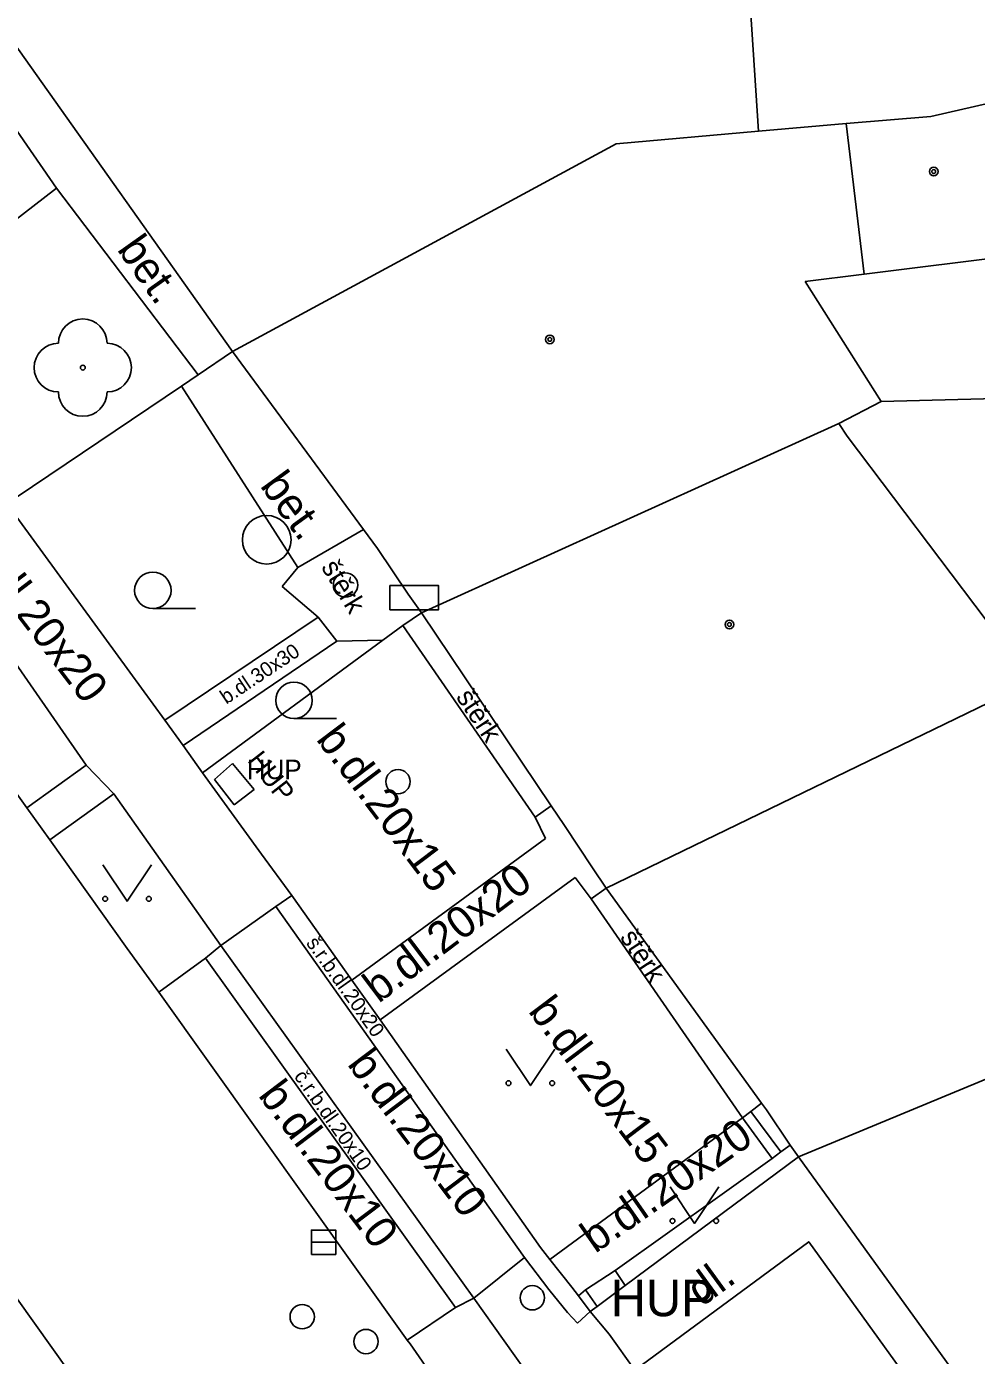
# Model space of a CAD drawing. Extents: x -595546 to -593986, y -1160845 to -1159202.
# Drawn here: x -595305.12 to -595285.59, y -1160447.61 to -1160420.29 of the extents above; entities that cross this region are included whole.
import ezdxf

# ---------------------------------------------------------------- set-up
doc = ezdxf.new("R2010")
doc.units = 0
for name, color, linetype in [('Level 22', 7, 'Continuous'), ('Level 24', 7, 'Continuous'), ('Level 27', 7, 'Continuous'), ('Level 28', 7, 'Continuous'), ('Level 31', 7, 'Continuous'), ('Level 36', 7, 'Continuous'), ('Level 39', 7, 'Continuous'), ('plynovod - povrch.  znaky - PRIS skut. velikost', 7, 'Continuous'), ('TM - budovy zdene_ betonove - VP', 7, 'Continuous'), ('TM - chodniky - VP', 7, 'Continuous'), ('TM - komunikace - VP', 7, 'Continuous'), ('TM - letecke snimky - pomocna linie', 7, 'Continuous'), ('TM - plot dreveny - VP', 7, 'Continuous'), ('TM - plot zdeny_ ohradni zed - VP', 7, 'Continuous'), ('TM - popis objektu', 7, 'Continuous'), ('TM - popis povrchu', 7, 'Continuous'), ('TM - rozhrani mezi zpev. plochami mezi sebou - VP', 7, 'Continuous'), ('TM - rozhrani ploch obecne - VP', 7, 'Continuous'), ('TM - schody - VP', 7, 'Continuous'), ('TM - vjezd na pozemek', 7, 'Continuous'), ('TM - vstup do budovy - zdene_ betonove', 7, 'Continuous')]:
    doc.layers.add(name, color=color, linetype=linetype)

msp = doc.modelspace()

# ---------------------------------------------------------------- linework, layer by layer
at = {"layer": 'Level 22'}
msp.add_circle((-595303.96, -1160427.3), 0.05, dxfattribs=at)
for centre, start, end in [((-595303.96, -1160426.8), 0, 180), ((-595304.46, -1160427.3), 90, 270), ((-595303.46, -1160427.3), 270, 90), ((-595303.96, -1160427.8), 180, 0)]:
    msp.add_arc(centre, 0.5, start, end, dxfattribs=at)
at = {"layer": 'Level 24'}
msp.add_lwpolyline([(-595297.648, -1160432.279), (-595296.648, -1160432.279), (-595296.648, -1160431.779), (-595297.648, -1160431.779)], close=True, dxfattribs=at)
at = {"layer": 'Level 27'}
msp.add_line((-595299.26, -1160445.28), (-595298.76, -1160445.28), dxfattribs=at)
msp.add_lwpolyline([(-595299.26, -1160445.53), (-595298.76, -1160445.53), (-595298.76, -1160445.03), (-595299.26, -1160445.03)], close=True, dxfattribs=at)
msp.add_circle((-595300.18, -1160430.84), 0.5, dxfattribs=at)
at = {"layer": 'Level 28'}
for centre in [(-595298.56, -1160431.77), (-595297.48, -1160435.81), (-595299.45, -1160446.81), (-595298.14, -1160447.32)]:
    msp.add_circle(centre, 0.25, dxfattribs=at)
at = {"layer": 'Level 31'}
msp.add_circle((-595294.72, -1160446.42), 0.25, dxfattribs=at)
at = {"layer": 'Level 36'}
for p, q in [((-595302.52, -1160432.255), (-595301.645, -1160432.255)), ((-595299.62, -1160434.515), (-595298.745, -1160434.515))]:
    msp.add_line(p, q, dxfattribs=at)
for points in [[(-595303.55, -1160437.52), (-595303.05, -1160438.27), (-595302.55, -1160437.52)], [(-595295.26, -1160441.31), (-595294.76, -1160442.06), (-595294.26, -1160441.31)], [(-595291.89, -1160444.14), (-595291.39, -1160444.89), (-595290.89, -1160444.14)]]:
    msp.add_lwpolyline(points, dxfattribs=at)
for centre, radius in [((-595302.52, -1160431.88), 0.375), ((-595299.62, -1160434.14), 0.375), ((-595303.5, -1160438.22), 0.05), ((-595302.601, -1160438.22), 0.05), ((-595295.21, -1160442.01), 0.05), ((-595294.311, -1160442.01), 0.05), ((-595291.84, -1160444.84), 0.05), ((-595290.941, -1160444.84), 0.05)]:
    msp.add_circle(centre, radius, dxfattribs=at)
at = {"layer": 'Level 39'}
for centre, radius in [((-595286.47, -1160423.27), 0.09), ((-595286.47, -1160423.27), 0.0398), ((-595294.36, -1160426.72), 0.09), ((-595294.36, -1160426.72), 0.0398), ((-595290.67, -1160432.58), 0.09), ((-595290.67, -1160432.58), 0.0398)]:
    msp.add_circle(centre, radius, dxfattribs=at)
at = {"layer": 'plynovod - povrch.  znaky - PRIS skut. velikost'}
for points in [[(-595300.88, -1160435.44), (-595301.25, -1160435.77)], [(-595300.44, -1160435.97), (-595300.88, -1160435.44)], [(-595301.25, -1160435.77), (-595300.85, -1160436.29)], [(-595300.85, -1160436.29), (-595300.44, -1160435.97)], [(-595293.63, -1160446.26), (-595293.02, -1160445.86)], [(-595293.02, -1160445.86), (-595292.81, -1160446.17)], [(-595293.39, -1160446.6), (-595293.63, -1160446.26)]]:
    msp.add_lwpolyline(points, dxfattribs=at)
at = {"layer": 'TM - budovy zdene_ betonove - VP'}
for points in [[(-595290.26, -1160419.51), (-595290.07, -1160422.44)], [(-595300.88, -1160426.97), (-595305.4, -1160420.6)], [(-595285.3, -1160421.86), (-595286.53, -1160422.14)], [(-595290.07, -1160422.44), (-595288.27, -1160422.28)], [(-595288.27, -1160422.28), (-595286.53, -1160422.14)], [(-595288.27, -1160422.28), (-595287.9, -1160425.38)], [(-595293, -1160422.7), (-595290.07, -1160422.44)], [(-595300.88, -1160426.97), (-595293, -1160422.7)], [(-595284.77, -1160424.99), (-595287.9, -1160425.38)], [(-595287.9, -1160425.38), (-595289.11, -1160425.53)], [(-595289.11, -1160425.53), (-595287.55, -1160428)], [(-595298.19, -1160430.63), (-595300.88, -1160426.97)], [(-595287.55, -1160428), (-595288.42, -1160428.45)], [(-595297, -1160432.34), (-595288.42, -1160428.45)], [(-595288.42, -1160428.45), (-595288.25, -1160428.71)], [(-595288.25, -1160428.71), (-595284.44, -1160433.75)], [(-595297.9, -1160431.02), (-595298.19, -1160430.63)], [(-595297, -1160432.34), (-595297.27, -1160431.96)], [(-595294.33, -1160436.31), (-595297, -1160432.34)], [(-595293.2, -1160438), (-595284.44, -1160433.75)], [(-595294.06, -1160436.71), (-595294.33, -1160436.31)], [(-595293.2, -1160438), (-595293.48, -1160437.58)], [(-595290.01, -1160442.42), (-595293.2, -1160438)], [(-595289.25, -1160443.52), (-595279.23, -1160439.37)], [(-595289.91, -1160442.56), (-595290.01, -1160442.42)], [(-595289.25, -1160443.52), (-595289.42, -1160443.28)], [(-595285.14, -1160449.22), (-595289.25, -1160443.52)]]:
    msp.add_lwpolyline(points, dxfattribs=at)
at = {"layer": 'TM - chodniky - VP'}
for points in [[(-595309.26, -1160427.73), (-595303.89, -1160435.47)], [(-595302.99, -1160433.56), (-595305.5, -1160430.12)], [(-595302.27, -1160434.55), (-595302.99, -1160433.56)], [(-595301.9, -1160435.07), (-595302.27, -1160434.55)], [(-595301.5, -1160435.63), (-595301.9, -1160435.07)], [(-595303.89, -1160435.47), (-595305.11, -1160436.35)], [(-595300.65, -1160436.8), (-595301.5, -1160435.63)], [(-595304.64, -1160437.01), (-595303.32, -1160436.06)], [(-595303.32, -1160436.06), (-595301.12, -1160439.18)], [(-595300.29, -1160437.3), (-595300.65, -1160436.8)], [(-595299.66, -1160438.15), (-595300.29, -1160437.3)], [(-595298.43, -1160439.89), (-595299.66, -1160438.15)], [(-595301.12, -1160439.18), (-595301.44, -1160439.44)], [(-595301.44, -1160439.44), (-595302.4, -1160440.14)], [(-595297.85, -1160440.71), (-595298.43, -1160439.89)], [(-595294.55, -1160445.39), (-595297.85, -1160440.71)], [(-595290.4, -1160442.72), (-595290.23, -1160442.59), (-595290.01, -1160442.42)], [(-595290.4, -1160442.72), (-595294.36, -1160445.63)], [(-595289.79, -1160443.56), (-595289.61, -1160443.42), (-595289.42, -1160443.28)], [(-595293.02, -1160445.86), (-595289.79, -1160443.56)], [(-595294.36, -1160445.63), (-595294.55, -1160445.39)], [(-595293.77, -1160446.38), (-595293.63, -1160446.26)], [(-595297.29, -1160447.29), (-595296.3, -1160446.62)], [(-595296.3, -1160446.62), (-595295.92, -1160446.43)], [(-595295.92, -1160446.43), (-595290.31, -1160454.32)], [(-595293.53, -1160446.7), (-595293.77, -1160446.38)]]:
    msp.add_lwpolyline(points, dxfattribs=at)
at = {"layer": 'TM - komunikace - VP'}
for points in [[(-595305.11, -1160436.35), (-595309.96, -1160429.56)], [(-595304.64, -1160437.01), (-595305.11, -1160436.35)], [(-595303.05, -1160439.24), (-595304.64, -1160437.01)], [(-595302.4, -1160440.14), (-595303.05, -1160439.24)], [(-595297.29, -1160447.29), (-595302.4, -1160440.14)], [(-595307.81, -1160442.94), (-595302.1, -1160450.94)], [(-595297.23, -1160447.37), (-595297.29, -1160447.29)], [(-595296.66, -1160448.19), (-595297.23, -1160447.37)]]:
    msp.add_lwpolyline(points, dxfattribs=at)
at = {"layer": 'TM - letecke snimky - pomocna linie'}
msp.add_lwpolyline([(-595284.66, -1160427.92), (-595287.55, -1160428)], dxfattribs=at)
at = {"layer": 'TM - plot dreveny - VP'}
for points in [[(-595300.88, -1160426.97), (-595301.59, -1160427.45)], [(-595301.59, -1160427.45), (-595301.93, -1160427.68)], [(-595301.93, -1160427.68), (-595305.33, -1160429.97)], [(-595289.25, -1160443.52), (-595292.81, -1160446.17)], [(-595292.81, -1160446.17), (-595293.39, -1160446.6)], [(-595293.39, -1160446.6), (-595293.53, -1160446.7)]]:
    msp.add_lwpolyline(points, dxfattribs=at)
at = {"layer": 'TM - plot zdeny_ ohradni zed - VP'}
msp.add_lwpolyline([(-595293.53, -1160446.7), (-595293.14, -1160447.17)], dxfattribs=at)
at = {"layer": 'TM - rozhrani mezi zpev. plochami mezi sebou - VP'}
for points in [[(-595298.19, -1160430.63), (-595299.54, -1160431.41)], [(-595299.12, -1160432.43), (-595298.74, -1160432.92)], [(-595303.89, -1160435.47), (-595303.32, -1160436.06)], [(-595299.99, -1160438.38), (-595299.66, -1160438.15)], [(-595301.12, -1160439.18), (-595299.99, -1160438.38)], [(-595294.88, -1160445.59), (-595299.99, -1160438.38)], [(-595301.12, -1160439.18), (-595295.92, -1160446.43)], [(-595301.44, -1160439.44), (-595296.3, -1160446.62)], [(-595294.88, -1160445.59), (-595295.92, -1160446.43)], [(-595294.38, -1160446.25), (-595294.88, -1160445.59)], [(-595294, -1160446.72), (-595294.38, -1160446.25)], [(-595293.79, -1160446.94), (-595294, -1160446.72)], [(-595293.53, -1160446.7), (-595293.79, -1160446.94)]]:
    msp.add_lwpolyline(points, dxfattribs=at)
at = {"layer": 'TM - rozhrani ploch obecne - VP'}
for points in [[(-595305.58, -1160422.04), (-595304.5, -1160423.61)], [(-595307.94, -1160426.27), (-595304.5, -1160423.61)], [(-595304.5, -1160423.61), (-595301.59, -1160427.45)], [(-595299.54, -1160431.41), (-595301.93, -1160427.68)], [(-595299.54, -1160431.41), (-595299.86, -1160431.8)], [(-595299.86, -1160431.8), (-595299.12, -1160432.43)], [(-595299.12, -1160432.43), (-595302.27, -1160434.55)], [(-595297.38, -1160432.6), (-595297, -1160432.34)], [(-595297.79, -1160432.9), (-595297.38, -1160432.6)], [(-595297.38, -1160432.6), (-595294.66, -1160436.54)], [(-595301.9, -1160435.07), (-595298.74, -1160432.92)], [(-595301.5, -1160435.63), (-595297.79, -1160432.9)], [(-595298.74, -1160432.92), (-595297.79, -1160432.9)], [(-595294.33, -1160436.31), (-595294.66, -1160436.54)], [(-595294.66, -1160436.54), (-595294.45, -1160436.98)], [(-595294.45, -1160436.98), (-595298.43, -1160439.89)], [(-595297.85, -1160440.71), (-595293.84, -1160437.78)], [(-595293.84, -1160437.78), (-595293.51, -1160438.22)], [(-595293.51, -1160438.22), (-595293.2, -1160438)], [(-595293.51, -1160438.22), (-595290.4, -1160442.72)], [(-595290.4, -1160442.72), (-595289.79, -1160443.56)], [(-595285.84, -1160449.71), (-595289.04, -1160445.27), (-595292.61, -1160447.91)], [(-595293.91, -1160446.2), (-595294.36, -1160445.63)], [(-595293.77, -1160446.38), (-595293.91, -1160446.2)]]:
    msp.add_lwpolyline(points, dxfattribs=at)
at = {"layer": 'TM - schody - VP'}
msp.add_lwpolyline([(-595290.23, -1160442.59), (-595289.61, -1160443.42)], dxfattribs=at)
at = {"layer": 'TM - vjezd na pozemek'}
msp.add_lwpolyline([(-595293.14, -1160447.17), (-595292.61, -1160447.91)], dxfattribs=at)
at = {"layer": 'TM - vstup do budovy - zdene_ betonove'}
for points in [[(-595297.9, -1160431.02), (-595297.27, -1160431.96)], [(-595294.06, -1160436.71), (-595293.48, -1160437.58)], [(-595289.91, -1160442.56), (-595289.42, -1160443.28)]]:
    msp.add_lwpolyline(points, dxfattribs=at)

# ---------------------------------------------------------------- texts
at = {"layer": 'TM - popis objektu'}
msp.add_text('HUP', height=0.4, rotation=308, dxfattribs=at).set_placement((-595300.59, -1160435.38))
for height, p in [(0.4, (-595300.59, -1160435.76)), (0.75, (-595293.11, -1160446.8))]:
    msp.add_text('HUP', height=height, dxfattribs=at).set_placement(p)
at = {"layer": 'TM - popis povrchu'}
for s, height, rotation, p in [('bet.', 0.65, 305.4218, (-595303.27, -1160424.87)), ('bet.', 0.65, 306, (-595300.33, -1160429.73)), ('b.dl.20x20', 0.65, 307.3533, (-595306.35, -1160431.06)), ('štěrk', 0.4, 301.1661, (-595299.07, -1160431.4)), ('b.dl.30x30', 0.3, 33.7693, (-595301.01, -1160434.23)), ('štěrk', 0.4, 303.4537, (-595296.3, -1160434.07)), ('b.dl.20x15', 0.65, 307.0754, (-595299.18, -1160434.94)), ('b.dl.20x20', 0.65, 37.0754, (-595297.88, -1160440.38)), ('š.r.b.dl.20x20', 0.3, 305.4605, (-595299.38, -1160439.13)), ('štěrk', 0.4, 303.4537, (-595292.93, -1160439.01)), ('b.dl.20x15', 0.65, 307.0754, (-595294.82, -1160440.53)), ('b.dl.20x10', 0.65, 307.0754, (-595298.54, -1160441.62)), ('b.dl.20x10', 0.65, 307.0754, (-595300.37, -1160442.26)), ('č.r.b.dl.20x10', 0.3, 305.113, (-595299.63, -1160441.87)), ('b.dl.20x20', 0.65, 34.9261, (-595293.43, -1160445.52)), ('dl.', 0.65, 35.9652, (-595291.24, -1160446.62))]:
    msp.add_text(s, height=height, rotation=rotation, dxfattribs=at).set_placement(p)

doc.saveas('drawing.dxf')
